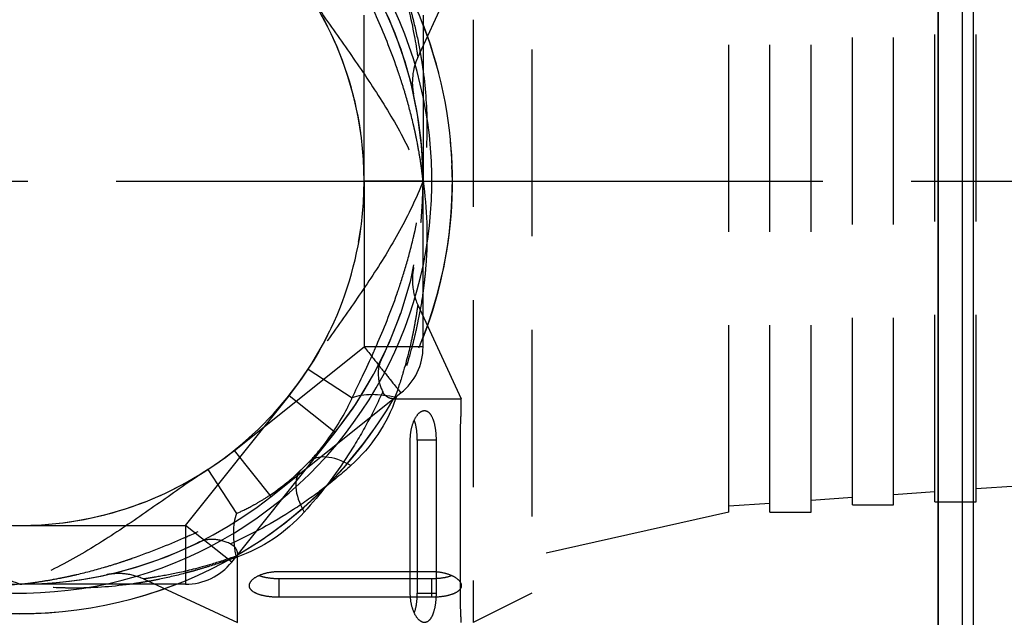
# Model space of a CAD drawing. Header units: millimetres. Extents: x 399 to 6233, y -1870 to 1602.
# Tile 375 of 656: x 4406 to 4423, y 621 to 631. Entities that reach past the tile are written whole.
import ezdxf

# ---------------------------------------------------------------- set-up
doc = ezdxf.new("R2010")
doc.units = ezdxf.units.MM
for name, pattern in [('AM_ISO08W050', [18, 12, -1.5, 3, -1.5]), ('HIDDEN', [9.525, 6.35, -3.175]), ('SLD-實線', [0])]:
    doc.linetypes.add(name, pattern=pattern)
for name, color, linetype, lineweight in [('AM_5', 3, 'Continuous', 25), ('AM_7', 4, 'AM_ISO08W050', 25), ('可見 (ISO)', 7, 'Continuous', 25), ('窄部可見 (ISO)', 7, 'Continuous', 35)]:
    doc.layers.add(name, color=color, linetype=linetype, lineweight=lineweight)
doc.layers.add('中繼線', color=7, linetype='Continuous')
doc.styles.add('尺寸標註', font='romans.shx', dxfattribs={"bigfont": 'CHINESET.SHX'})
doc.dimstyles.new('複本 CNS2-1$0', dxfattribs={"dimtxt": 2.5, "dimasz": 2, "dimexe": 1, "dimexo": 1, "dimgap": 1, "dimtad": 1, "dimtoh": 1, "dimdsep": 46, "dimtxsty": '尺寸標註', "dimcen": 0, "dimclrd": 2, "dimclre": 2, "dimclrt": 3, "dimadec": 0, "dimazin": 2, "dimtp": 0.1, "dimtm": 0.1, "dimtfac": 0.71, "dimtmove": 0, "dimatfit": 0, "dimfxl": 0, "dimlwd": 13, "dimlwe": 13, "dimarcsym": 0})

# ---------------------------------------------------------------- blocks, each defined once
blk = doc.blocks.new('*D164')
at = {"layer": 'AM_5', "color": 2, "lineweight": 13}
for p, q in [((4444.103, 661.439), (4444.103, 664.108)), ((4444.103, 664.108), (4474.627, 664.108)), ((4410.948, 659.439), (4445.103, 659.439)), ((4444.103, 628.078), (4444.103, 659.439)), ((4441.49, 628.078), (4445.103, 628.078)), ((4444.103, 626.078), (4444.103, 624.078))]:
    blk.add_line(p, q, dxfattribs=at)
at = {"layer": 'AM_5', "color": 2, "lineweight": -2}
for points in [[(4443.77, 661.439), (4444.437, 661.439), (4444.103, 659.439)], [(4443.77, 626.078), (4444.437, 626.078), (4444.103, 628.078)]]:
    blk.add_solid(points, dxfattribs=at)
at = {"layer": 'Defpoints', "color": 0, "lineweight": -2}
for p in [(4409.948, 659.439), (4444.103, 659.439), (4440.49, 628.078)]:
    blk.add_point(p, dxfattribs=at)
at = {"layer": 'AM_5', "color": 3, "insert": (4459.865, 669.096), "char_height": 2.5, "attachment_point": 5, "style": '尺寸標註'}
blk.add_mtext('WW\\P(空間保持至少100以上)', dxfattribs=at)
blk = doc.blocks.new('*D165')
at = {"layer": 'AM_5', "color": 2, "lineweight": 13}
for p, q in [((4437.49, 623.26), (4437.49, 585.965)), ((4406.129, 592.718), (4406.129, 585.965)), ((4404.129, 586.965), (4402.129, 586.965)), ((4406.129, 586.965), (4437.49, 586.965)), ((4439.49, 586.965), (4473.014, 586.965))]:
    blk.add_line(p, q, dxfattribs=at)
at = {"layer": 'AM_5', "color": 2, "lineweight": -2}
for points in [[(4404.129, 587.298), (4404.129, 586.631), (4406.129, 586.965)], [(4439.49, 587.298), (4439.49, 586.631), (4437.49, 586.965)]]:
    blk.add_solid(points, dxfattribs=at)
at = {"layer": 'Defpoints', "color": 0, "lineweight": -2}
for p in [(4437.49, 624.26), (4406.129, 593.718), (4406.129, 586.965)]:
    blk.add_point(p, dxfattribs=at)
at = {"layer": 'AM_5', "color": 3, "insert": (4457.252, 591.953), "char_height": 2.5, "attachment_point": 5, "style": '尺寸標註'}
blk.add_mtext('WR\\P(空間保持至少100以上)', dxfattribs=at)
blk = doc.blocks.new('90度接頭-側視')
for p, q in [((6.76, 2.102), (7.5, 3.7)), ((6.85, 0), (5.85, 0)), ((5.85, 0), (5.85, -2.818)), ((6.85, -2.818), (6.85, 0)), ((3.646, -4.575), (5.85, -2.818)), ((6.85, -2.818), (5.85, -2.818)), ((4.269, -5.357), (6.473, -3.6)), ((4.269, -5.357), (3.646, -4.575))]:
    blk.add_line(p, q)
for centre, radius, start, end in [((0, 0), 5.85, 0, 56.8914), ((0, 0), 6.85, 0, 45.7544), ((0, 0), 7.35, 338.7445, 19.5557), ((5.85, -2.818), 1, 308.5549, 0), ((0, 0), 7.35, 210.1895, 329.8105), ((0, 0), 6.85, 231.4451, 308.5549)]:
    blk.add_arc(centre, radius, start, end)
for points, knots in [([(6.362, 3.7), (6.419, 3.544), (6.467, 3.4), (6.506, 3.268), (6.576, 3.036), (6.623, 2.842), (6.657, 2.684), (6.687, 2.547), (6.715, 2.39), (6.732, 2.292), (6.733, 2.281), (6.735, 2.271), (6.736, 2.262), (6.737, 2.26), (6.737, 2.259), (6.737, 2.258), (6.737, 2.255), (6.738, 2.252), (6.738, 2.25), (6.739, 2.247), (6.739, 2.245), (6.74, 2.242), (6.747, 2.195), (6.752, 2.16), (6.755, 2.136), (6.759, 2.113), (6.76, 2.102), (6.76, 2.102)], [0.0000001, 0.0000001, 0.0000001, 0.0000001, 0.0822466, 0.0822466, 0.0822466, 0.2265454, 0.2265454, 0.2265454, 0.3520214, 0.3520214, 0.3520214, 0.3653496, 0.3653496, 0.3653496, 0.3671875, 0.3671875, 0.3671875, 0.3710937, 0.3710937, 0.3710937, 0.375, 0.375, 0.375, 0.4375, 0.4375, 0.4375, 0.4986772, 0.4986772, 0.4986772, 0.4986772]), ([(6.76, 2.102), (6.715, 2.004), (6.685, 1.897), (6.668, 1.737), (6.666, 1.683), (6.671, 1.602), (6.673, 1.575), (6.678, 1.538), (6.68, 1.528), (6.682, 1.511), (6.684, 1.503), (6.686, 1.494), (6.686, 1.492), (6.687, 1.489), (6.687, 1.487), (6.687, 1.485), (6.687, 1.484), (6.688, 1.482), (6.688, 1.482), (6.689, 1.479), (6.689, 1.478), (6.689, 1.477), (6.689, 1.476), (6.689, 1.475), (6.689, 1.475), (6.689, 1.475), (6.689, 1.475), (6.689, 1.475)], [0, 0, 0, 0, 0.03238533, 0.03238533, 0.04848247, 0.04848247, 0.05661557, 0.05661557, 0.05966355, 0.05966355, 0.0619518, 0.0619518, 0.06256623, 0.06256623, 0.0629676, 0.0629676, 0.0633711, 0.0633711, 0.06377443, 0.06377443, 0.06541595, 0.06541595, 0.06701571, 0.06701571, 0.07181345, 0.07181345, 0.07469504, 0.07469504, 0.07469504, 0.07469504]), ([(5.85, -2.818), (5.905, -2.887), (5.953, -2.947), (5.993, -2.997), (6.012, -3.021), (6.03, -3.044), (6.046, -3.064), (6.054, -3.074), (6.062, -3.084), (6.069, -3.093), (6.072, -3.097), (6.076, -3.101), (6.079, -3.105), (6.082, -3.11), (6.083, -3.111), (6.089, -3.118), (6.132, -3.172), (6.17, -3.22), (6.204, -3.262), (6.221, -3.283), (6.236, -3.303), (6.251, -3.321), (6.258, -3.33), (6.265, -3.339), (6.272, -3.347), (6.275, -3.351), (6.278, -3.355), (6.281, -3.359), (6.283, -3.361), (6.284, -3.363), (6.286, -3.365), (6.288, -3.367), (6.289, -3.369), (6.291, -3.371), (6.36, -3.458), (6.404, -3.514), (6.432, -3.549), (6.46, -3.585), (6.473, -3.6), (6.473, -3.6)], [0, 0, 0, 0, 0.125, 0.125, 0.125, 0.1875, 0.1875, 0.1875, 0.21875, 0.21875, 0.21875, 0.234375, 0.234375, 0.234375, 0.25, 0.25, 0.25, 0.375, 0.375, 0.375, 0.4375, 0.4375, 0.4375, 0.46875, 0.46875, 0.46875, 0.484375, 0.484375, 0.484375, 0.492187, 0.492187, 0.492187, 0.5, 0.5, 0.5, 0.75, 0.75, 0.75, 1, 1, 1, 1]), ([(-3.646, -4.575), (-3.128, -4.987), (-2.556, -5.303), (-1.931, -5.522), (-1.306, -5.741), (-0.662, -5.85), (0, -5.85), (0.662, -5.85), (1.306, -5.741), (1.931, -5.522), (2.556, -5.303), (3.128, -4.988), (3.646, -4.575)], [0, 0, 0, 0, 0.25, 0.25, 0.25, 0.5, 0.5, 0.5, 0.75, 0.75, 0.75, 1, 1, 1, 1])]:
    blk.add_open_spline(points, degree=3, knots=knots)
blk = doc.blocks.new('90接頭方向組合')
at = {"layer": '中繼線', "color": 1, "linetype": 'HIDDEN', "ltscale": 0.5}
for p, q in [((52.122, 51.922), (52.122, 36.922)), ((53.122, 51.422), (53.122, 37.422)), ((56.462, 38.797), (56.462, 50.047)), ((57.162, 38.797), (57.162, 50.047)), ((57.862, 38.797), (57.862, 50.047)), ((58.562, 38.922), (58.562, 49.922)), ((59.262, 38.922), (59.262, 49.922)), ((59.962, 38.972), (59.962, 49.872)), ((60.662, 38.972), (60.662, 49.872)), ((50.272, 44.422), (50.272, 47.24)), ((51.272, 47.24), (51.272, 44.422)), ((50.272, 44.422), (51.272, 44.422)), ((51.182, 42.32), (51.922, 40.722)), ((49.322, 41.227), (50.069, 40.74)), ((47.24, 38.572), (48.997, 40.776)), ((49.779, 40.153), (48.997, 40.776)), ((50.784, 40.722), (51.922, 40.722)), ((51.922, 40.522), (51.922, 40.722)), ((48.022, 37.949), (49.779, 40.153)), ((51.055, 37.422), (51.055, 40.022)), ((51.493, 40.022), (51.174, 40.022)), ((51.174, 40.022), (51.174, 37.422)), ((51.493, 40.022), (51.493, 37.422)), ((51.906, 37.422), (51.906, 40.022)), ((47.618, 39.522), (48.104, 38.776)), ((59.962, 39.142), (59.262, 39.093)), ((61.362, 39.24), (60.662, 39.191)), ((58.562, 39.044), (57.862, 38.995)), ((59.962, 38.972), (60.662, 38.972)), ((56.462, 38.797), (53.122, 38.047)), ((57.162, 38.946), (56.462, 38.897)), ((57.162, 38.797), (57.862, 38.797)), ((58.562, 38.922), (59.262, 38.922)), ((44.422, 38.572), (47.24, 38.572)), ((47.24, 38.572), (47.24, 37.572)), ((48.022, 37.949), (47.24, 38.572)), ((47.459, 38.282), (47.459, 38.282)), ((48.122, 36.922), (48.122, 38.06)), ((48.822, 37.789), (51.422, 37.789)), ((46.524, 37.662), (48.122, 36.922)), ((48.822, 37.67), (48.822, 37.351)), ((48.822, 37.67), (51.422, 37.67)), ((51.422, 37.351), (51.422, 37.67)), ((47.24, 37.572), (44.422, 37.572)), ((51.422, 37.351), (48.822, 37.351)), ((51.174, 37.422), (51.493, 37.422)), ((53.122, 37.422), (52.122, 36.922))]:
    blk.add_line(p, q, dxfattribs=at)
for centre, radius, start, end in [((44.422, 44.422), 7.35, 300.1895, 59.8105), ((44.422, 44.422), 6.85, 321.4451, 38.5549), ((44.422, 44.422), 7.35, 340.4443, 21.2555), ((44.422, 44.422), 6.69, 16.232, 16.2324), ((44.422, 44.422), 5.85, 303.1086, 0), ((44.422, 44.422), 6.85, 314.2456, 0), ((44.422, 44.422), 6.69, 343.7678, 343.7681), ((44.422, 44.422), 5.85, 270, 326.8914), ((44.422, 44.422), 6.85, 270, 315.7544), ((44.422, 44.422), 6.69, 286.232, 286.2324), ((47.24, 38.572), 1, 270, 321.4451), ((44.422, 44.422), 7.35, 248.7445, 289.5557), ((44.422, 44.422), 7.35, 250.4443, 291.2555)]:
    blk.add_arc(centre, radius, start, end, dxfattribs=at)
for centre, major_axis, ratio, start_param, end_param in [((50.815, 40.253), (0.955, -0.296), 0.473491, 1.71655, 2.600464), ((50.046, 38.945), (-0.716, 0.698), 0.516783, 5.178714, 6.283185), ((49.899, 38.799), (-0.698, 0.716), 0.516783, 0, 1.104471), ((48.591, 38.029), (0.296, -0.955), 0.473491, 3.682721, 4.566635)]:
    blk.add_ellipse(centre, major_axis=major_axis, ratio=ratio, start_param=start_param, end_param=end_param, dxfattribs=at)
for points, knots in [([(48.997, 40.776), (49.41, 41.294), (49.726, 41.866), (49.944, 42.491), (50.163, 43.116), (50.272, 43.76), (50.272, 44.422), (50.272, 45.084), (50.163, 45.729), (49.944, 46.354), (49.726, 46.979), (49.41, 47.55), (48.997, 48.068)], [0, 0, 0, 0, 0.25, 0.25, 0.25, 0.5, 0.5, 0.5, 0.75, 0.75, 0.75, 1, 1, 1, 1]), ([(51.272, 44.422), (51.268, 44.461), (51.263, 44.505), (51.257, 44.552), (51.255, 44.568), (51.253, 44.584), (51.251, 44.601), (51.242, 44.667), (51.232, 44.741), (51.219, 44.822), (51.206, 44.903), (51.19, 44.991), (51.172, 45.086), (51.163, 45.134), (51.153, 45.183), (51.142, 45.234), (51.136, 45.26), (51.131, 45.286), (51.125, 45.312), (51.122, 45.325), (51.119, 45.339), (51.116, 45.352), (51.114, 45.359), (51.113, 45.365), (51.111, 45.372), (51.109, 45.379), (51.107, 45.387), (51.106, 45.393), (51.067, 45.559), (51.024, 45.72), (50.978, 45.877), (50.954, 45.959), (50.929, 46.039), (50.904, 46.118), (50.886, 46.171), (50.869, 46.224), (50.851, 46.277), (50.846, 46.291), (50.841, 46.305), (50.837, 46.318), (50.835, 46.323), (50.834, 46.326), (50.832, 46.332), (50.721, 46.651), (50.601, 46.945), (50.484, 47.211), (50.469, 47.247), (50.453, 47.283), (50.438, 47.317), (50.306, 47.612), (50.18, 47.873), (50.069, 48.104)], [0.0002441, 0.0002441, 0.0002441, 0.0002441, 0.0471077, 0.0471077, 0.0471077, 0.0627289, 0.0627289, 0.0627289, 0.1252136, 0.1252136, 0.1252136, 0.1876984, 0.1876984, 0.1876984, 0.2189407, 0.2189407, 0.2189407, 0.2345619, 0.2345619, 0.2345619, 0.2423725, 0.2423725, 0.2423725, 0.2462778, 0.2462778, 0.2462778, 0.2501831, 0.2501831, 0.2501831, 0.3751526, 0.3751526, 0.3751526, 0.4402334, 0.4402334, 0.4402334, 0.4845273, 0.4845273, 0.4845273, 0.4963042, 0.4963042, 0.4963042, 0.5001221, 0.5001221, 0.5001221, 0.7204352, 0.7204352, 0.7204352, 0.750061, 0.750061, 0.750061, 1, 1, 1, 1]), ([(50.815, 48.101), (50.872, 47.941), (50.922, 47.789), (50.966, 47.648), (50.988, 47.577), (51.008, 47.509), (51.027, 47.444), (51.036, 47.411), (51.045, 47.379), (51.054, 47.348), (51.058, 47.332), (51.063, 47.317), (51.067, 47.302), (51.069, 47.294), (51.071, 47.286), (51.073, 47.279), (51.074, 47.275), (51.075, 47.271), (51.076, 47.268), (51.077, 47.264), (51.078, 47.261), (51.079, 47.256), (51.12, 47.102), (51.156, 46.949), (51.187, 46.797), (51.202, 46.722), (51.217, 46.646), (51.23, 46.572), (51.236, 46.534), (51.242, 46.497), (51.248, 46.46), (51.251, 46.441), (51.254, 46.423), (51.257, 46.404), (51.26, 46.386), (51.262, 46.369), (51.265, 46.349), (51.311, 46.028), (51.335, 45.709), (51.338, 45.394), (51.338, 45.387), (51.338, 45.38), (51.338, 45.372), (51.338, 45.292), (51.337, 45.212), (51.334, 45.132), (51.327, 44.892), (51.306, 44.655), (51.272, 44.422)], [0, 0, 0, 0, 0.125, 0.125, 0.125, 0.1875, 0.1875, 0.1875, 0.21875, 0.21875, 0.21875, 0.234375, 0.234375, 0.234375, 0.242188, 0.242188, 0.242188, 0.246094, 0.246094, 0.246094, 0.25, 0.25, 0.25, 0.375, 0.375, 0.375, 0.4375, 0.4375, 0.4375, 0.46875, 0.46875, 0.46875, 0.484375, 0.484375, 0.484375, 0.5, 0.5, 0.5, 0.744385, 0.744385, 0.744385, 0.75, 0.75, 0.75, 0.8125, 0.8125, 0.8125, 1, 1, 1, 1]), ([(49.322, 47.618), (49.493, 47.356), (49.673, 47.101), (50.032, 46.589), (50.212, 46.333), (50.556, 45.812), (50.72, 45.547), (51.021, 44.999), (51.156, 44.717), (51.272, 44.422)], [0, 0, 0, 0, 0.25, 0.25, 0.5, 0.5, 0.75, 0.75, 1, 1, 1, 1]), ([(51.272, 44.422), (51.157, 44.13), (51.022, 43.848), (50.722, 43.301), (50.558, 43.036), (50.213, 42.514), (50.033, 42.257), (49.674, 41.745), (49.493, 41.489), (49.322, 41.227)], [0, 0, 0, 0, 0.25, 0.25, 0.5, 0.5, 0.75, 0.75, 1, 1, 1, 1]), ([(50.069, 40.74), (50.18, 40.971), (50.306, 41.232), (50.437, 41.527), (50.453, 41.562), (50.469, 41.597), (50.485, 41.633), (50.601, 41.9), (50.721, 42.193), (50.832, 42.513), (50.836, 42.524), (50.838, 42.531), (50.841, 42.54), (50.889, 42.678), (50.935, 42.821), (50.978, 42.968), (51.024, 43.124), (51.067, 43.285), (51.106, 43.45), (51.111, 43.471), (51.117, 43.496), (51.122, 43.519), (51.197, 43.852), (51.243, 44.155), (51.272, 44.422)], [0, 0, 0, 0, 0.249939, 0.249939, 0.249939, 0.2797423, 0.2797423, 0.2797423, 0.4998779, 0.4998779, 0.4998779, 0.5076885, 0.5076885, 0.5076885, 0.6248474, 0.6248474, 0.6248474, 0.74918, 0.74918, 0.74918, 0.7654381, 0.7654381, 0.7654381, 0.9997559, 0.9997559, 0.9997559, 0.9997559]), ([(51.272, 44.422), (51.34, 43.956), (51.355, 43.473), (51.318, 42.982), (51.312, 42.901), (51.305, 42.819), (51.296, 42.737), (51.291, 42.696), (51.286, 42.655), (51.281, 42.614), (51.278, 42.593), (51.276, 42.573), (51.273, 42.552), (51.272, 42.542), (51.27, 42.532), (51.269, 42.521), (51.267, 42.511), (51.266, 42.5), (51.264, 42.491), (51.243, 42.344), (51.217, 42.195), (51.186, 42.045), (51.171, 41.969), (51.154, 41.894), (51.136, 41.818), (51.127, 41.78), (51.118, 41.741), (51.108, 41.703), (51.104, 41.684), (51.099, 41.665), (51.094, 41.646), (51.091, 41.636), (51.089, 41.627), (51.086, 41.617), (51.085, 41.612), (51.084, 41.607), (51.083, 41.603), (51.081, 41.598), (51.08, 41.592), (51.079, 41.588), (51.016, 41.349), (50.928, 41.064), (50.815, 40.744)], [0, 0, 0, 0, 0.375, 0.375, 0.375, 0.4375, 0.4375, 0.4375, 0.46875, 0.46875, 0.46875, 0.484375, 0.484375, 0.484375, 0.492187, 0.492187, 0.492187, 0.5, 0.5, 0.5, 0.625, 0.625, 0.625, 0.6875, 0.6875, 0.6875, 0.71875, 0.71875, 0.71875, 0.734375, 0.734375, 0.734375, 0.742187, 0.742187, 0.742187, 0.746094, 0.746094, 0.746094, 0.75, 0.75, 0.75, 1, 1, 1, 1]), ([(51.105, 42.919), (51.108, 42.93), (51.115, 42.965), (51.113, 42.952), (51.112, 42.952), (51.112, 42.95), (51.112, 42.95), (51.112, 42.949), (51.112, 42.949), (51.112, 42.948), (51.111, 42.947), (51.111, 42.945), (51.111, 42.943), (51.105, 42.916), (51.101, 42.89), (51.091, 42.812), (51.089, 42.76), (51.095, 42.575), (51.127, 42.441), (51.182, 42.32)], [0.0000018, 0.0000018, 0.0000018, 0.0000018, 0.0640841, 0.0640841, 0.0650813, 0.0650813, 0.0653301, 0.0653301, 0.0654529, 0.0654529, 0.0656993, 0.0656993, 0.066189, 0.066189, 0.0740078, 0.0740078, 0.0896791, 0.0896791, 0.1295064, 0.1295064, 0.1295064, 0.1295064]), ([(51.182, 42.32), (51.182, 42.32), (51.181, 42.308), (51.177, 42.285), (51.177, 42.283), (51.177, 42.281), (51.177, 42.279), (51.174, 42.259), (51.17, 42.231), (51.164, 42.196), (51.164, 42.193), (51.163, 42.19), (51.163, 42.187), (51.162, 42.184), (51.162, 42.181), (51.162, 42.179), (51.161, 42.173), (51.16, 42.167), (51.159, 42.161), (51.153, 42.122), (51.145, 42.076), (51.135, 42.023), (51.13, 41.992), (51.124, 41.959), (51.117, 41.923), (51.114, 41.905), (51.11, 41.886), (51.106, 41.867), (51.104, 41.858), (51.102, 41.848), (51.1, 41.838), (51.099, 41.833), (51.098, 41.828), (51.097, 41.823), (51.097, 41.821), (51.096, 41.818), (51.096, 41.816), (51.095, 41.813), (51.095, 41.81), (51.094, 41.808), (51.089, 41.786), (51.084, 41.762), (51.079, 41.737), (51.045, 41.58), (50.998, 41.387), (50.929, 41.157), (50.889, 41.024), (50.842, 40.879), (50.784, 40.722)], [0.4996312, 0.4996312, 0.4996312, 0.4996312, 0.5625, 0.5625, 0.5625, 0.5670909, 0.5670909, 0.5670909, 0.6171875, 0.6171875, 0.6171875, 0.6210938, 0.6210938, 0.6210938, 0.625, 0.625, 0.625, 0.6335102, 0.6335102, 0.6335102, 0.6875, 0.6875, 0.6875, 0.71875, 0.71875, 0.71875, 0.734375, 0.734375, 0.734375, 0.7421875, 0.7421875, 0.7421875, 0.7460938, 0.7460938, 0.7460938, 0.7480469, 0.7480469, 0.7480469, 0.75, 0.75, 0.75, 0.7726181, 0.7726181, 0.7726181, 0.9168736, 0.9168736, 0.9168736, 1, 1, 1, 1]), ([(50.562, 41.386), (50.558, 41.376), (50.553, 41.366), (50.52, 41.286), (50.507, 41.209), (50.514, 41.035), (50.54, 40.938), (50.587, 40.843)], [-0.00471986, -0.00471986, -0.00471986, -0.00471986, 0, 0, 0.03295232, 0.03295232, 0.07067013, 0.07067013, 0.07067013, 0.07067013]), ([(50.587, 40.843), (50.504, 40.66), (50.415, 40.48), (50.318, 40.301), (50.22, 40.123), (50.115, 39.945), (50.003, 39.772), (49.777, 39.425), (49.529, 39.101), (49.255, 38.799)], [0, 0, 0, 0, 0.25, 0.25, 0.25, 0.5, 0.5, 0.5, 1, 1, 1, 1]), ([(50.784, 40.722), (50.746, 40.722), (50.704, 40.729), (50.651, 40.762), (50.635, 40.774), (50.608, 40.804), (50.597, 40.822), (50.587, 40.843)], [0.00000387, 0.00000387, 0.00000387, 0.00000387, 0.0217163, 0.0217163, 0.03057237, 0.03057237, 0.03874012, 0.03874012, 0.03874012, 0.03874012]), ([(49.329, 39.643), (49.383, 39.698), (49.448, 39.767), (49.518, 39.852), (49.675, 40.039), (49.879, 40.353), (49.981, 40.556), (50.018, 40.628), (50.047, 40.69), (50.069, 40.74)], [0, 0, 0, 0, 0.25, 0.25, 0.25, 0.803278, 0.803278, 0.803278, 1, 1, 1, 1]), ([(51.055, 40.022), (51.055, 40.085), (51.062, 40.151), (51.088, 40.272), (51.107, 40.326), (51.15, 40.416), (51.178, 40.456), (51.237, 40.509), (51.268, 40.522), (51.323, 40.522), (51.352, 40.51), (51.402, 40.458), (51.424, 40.418), (51.458, 40.327), (51.471, 40.272), (51.489, 40.151), (51.493, 40.085), (51.493, 40.022)], [-0.1577208, -0.1577208, -0.1577208, -0.1577208, -0.1389238, -0.1389238, -0.1201268, -0.1201268, -0.0992039, -0.0992039, -0.078281, -0.078281, -0.0578744, -0.0578744, -0.0374678, -0.0374678, -0.0187339, -0.0187339, 0, 0, 0, 0]), ([(51.906, 40.022), (51.906, 40.085), (51.906, 40.152), (51.91, 40.275), (51.912, 40.331), (51.916, 40.42), (51.918, 40.459), (51.921, 40.51), (51.922, 40.522), (51.922, 40.522)], [-0.15072264, -0.15072264, -0.15072264, -0.15072264, -0.1318823, -0.1318823, -0.11304196, -0.11304196, -0.09420164, -0.09420164, -0.07536132, -0.07536132, -0.07536132, -0.07536132]), ([(51.174, 40.022), (51.174, 40.085), (51.17, 40.151), (51.152, 40.268), (51.139, 40.32), (51.124, 40.361)], [-0.3168552, -0.3168552, -0.3168552, -0.3168552, -0.2981307, -0.2981307, -0.28069087, -0.28069087, -0.28069087, -0.28069087]), ([(44.422, 37.572), (44.13, 37.687), (43.848, 37.822), (43.301, 38.122), (43.036, 38.287), (42.514, 38.631), (42.257, 38.811), (41.745, 39.171), (41.489, 39.351), (41.227, 39.522)], [0, 0, 0, 0, 0.25, 0.25, 0.5, 0.5, 0.75, 0.75, 1, 1, 1, 1]), ([(47.618, 39.522), (47.356, 39.352), (47.101, 39.172), (46.589, 38.812), (46.333, 38.633), (45.812, 38.289), (45.547, 38.124), (44.999, 37.824), (44.717, 37.688), (44.422, 37.572)], [0, 0, 0, 0, 0.25, 0.25, 0.5, 0.5, 0.75, 0.75, 1, 1, 1, 1]), ([(50.046, 39.589), (49.895, 39.453), (49.738, 39.322), (49.414, 39.073), (49.247, 38.955), (48.724, 38.616), (48.367, 38.423), (48.002, 38.258)], [0, 0, 0, 0, 0.25, 0.25, 0.5, 0.5, 1, 1, 1, 1]), ([(48.104, 38.776), (48.168, 38.804), (48.251, 38.842), (48.349, 38.894), (48.398, 38.92), (48.451, 38.949), (48.507, 38.983), (48.564, 39.016), (48.627, 39.056), (48.687, 39.096), (48.925, 39.257), (49.09, 39.407), (49.202, 39.515)], [0, 0, 0, 0, 0.25, 0.25, 0.25, 0.375, 0.375, 0.375, 0.5, 0.5, 0.5, 1, 1, 1, 1]), ([(40.74, 38.776), (40.971, 38.665), (41.232, 38.539), (41.527, 38.407), (41.562, 38.391), (41.597, 38.376), (41.633, 38.36), (41.9, 38.243), (42.193, 38.124), (42.513, 38.013), (42.524, 38.009), (42.531, 38.006), (42.54, 38.003), (42.678, 37.955), (42.821, 37.909), (42.968, 37.866), (43.124, 37.82), (43.285, 37.777), (43.45, 37.739), (43.471, 37.734), (43.496, 37.728), (43.519, 37.723), (43.852, 37.648), (44.155, 37.601), (44.422, 37.572)], [0, 0, 0, 0, 0.249939, 0.249939, 0.249939, 0.2797423, 0.2797423, 0.2797423, 0.4998779, 0.4998779, 0.4998779, 0.5076885, 0.5076885, 0.5076885, 0.6248474, 0.6248474, 0.6248474, 0.74918, 0.74918, 0.74918, 0.7654381, 0.7654381, 0.7654381, 0.9997559, 0.9997559, 0.9997559, 0.9997559]), ([(44.422, 37.572), (44.461, 37.576), (44.505, 37.581), (44.552, 37.587), (44.568, 37.589), (44.584, 37.591), (44.601, 37.593), (44.667, 37.602), (44.741, 37.613), (44.822, 37.626), (44.903, 37.639), (44.991, 37.654), (45.086, 37.673), (45.134, 37.682), (45.183, 37.692), (45.234, 37.703), (45.26, 37.708), (45.286, 37.714), (45.312, 37.72), (45.325, 37.723), (45.339, 37.726), (45.352, 37.729), (45.359, 37.73), (45.365, 37.732), (45.372, 37.733), (45.379, 37.735), (45.387, 37.737), (45.393, 37.738), (45.559, 37.777), (45.72, 37.82), (45.877, 37.866), (45.959, 37.89), (46.039, 37.915), (46.118, 37.941), (46.171, 37.958), (46.224, 37.976), (46.277, 37.994), (46.291, 37.998), (46.305, 38.003), (46.318, 38.008), (46.323, 38.009), (46.326, 38.011), (46.332, 38.013), (46.651, 38.124), (46.945, 38.243), (47.211, 38.36), (47.247, 38.376), (47.283, 38.391), (47.317, 38.407), (47.612, 38.539), (47.873, 38.665), (48.104, 38.776)], [0.0002441, 0.0002441, 0.0002441, 0.0002441, 0.0471077, 0.0471077, 0.0471077, 0.0627289, 0.0627289, 0.0627289, 0.1252136, 0.1252136, 0.1252136, 0.1876984, 0.1876984, 0.1876984, 0.2189407, 0.2189407, 0.2189407, 0.2345619, 0.2345619, 0.2345619, 0.2423725, 0.2423725, 0.2423725, 0.2462778, 0.2462778, 0.2462778, 0.2501831, 0.2501831, 0.2501831, 0.3751526, 0.3751526, 0.3751526, 0.4402334, 0.4402334, 0.4402334, 0.4845273, 0.4845273, 0.4845273, 0.4963042, 0.4963042, 0.4963042, 0.5001221, 0.5001221, 0.5001221, 0.7204352, 0.7204352, 0.7204352, 0.750061, 0.750061, 0.750061, 1, 1, 1, 1]), ([(48.002, 38.258), (47.906, 38.304), (47.81, 38.33), (47.636, 38.338), (47.559, 38.325), (47.479, 38.291), (47.468, 38.287), (47.459, 38.282)], [0.00000157, 0.00000157, 0.00000157, 0.00000157, 0.03773377, 0.03773377, 0.07068367, 0.07068367, 0.07542641, 0.07542641, 0.07542641, 0.07542641]), ([(48.002, 38.258), (48.023, 38.248), (48.04, 38.236), (48.07, 38.209), (48.083, 38.194), (48.115, 38.14), (48.122, 38.098), (48.122, 38.06)], [0.0000014, 0.0000014, 0.0000014, 0.0000014, 0.00816984, 0.00816984, 0.01702645, 0.01702645, 0.0387401, 0.0387401, 0.0387401, 0.0387401]), ([(44.422, 37.572), (43.956, 37.505), (43.473, 37.489), (42.982, 37.526), (42.901, 37.532), (42.819, 37.54), (42.737, 37.549), (42.696, 37.553), (42.655, 37.558), (42.614, 37.563), (42.593, 37.566), (42.573, 37.569), (42.552, 37.571), (42.542, 37.573), (42.532, 37.574), (42.521, 37.576), (42.511, 37.577), (42.5, 37.579), (42.491, 37.58), (42.344, 37.601), (42.195, 37.627), (42.045, 37.658), (41.969, 37.674), (41.894, 37.69), (41.818, 37.708), (41.78, 37.717), (41.741, 37.726), (41.703, 37.736), (41.684, 37.741), (41.665, 37.746), (41.646, 37.751), (41.636, 37.753), (41.627, 37.755), (41.617, 37.758), (41.612, 37.759), (41.607, 37.76), (41.603, 37.762), (41.598, 37.763), (41.592, 37.765), (41.588, 37.766), (41.349, 37.829), (41.064, 37.917), (40.744, 38.029)], [0, 0, 0, 0, 0.375, 0.375, 0.375, 0.4375, 0.4375, 0.4375, 0.46875, 0.46875, 0.46875, 0.484375, 0.484375, 0.484375, 0.492187, 0.492187, 0.492187, 0.5, 0.5, 0.5, 0.625, 0.625, 0.625, 0.6875, 0.6875, 0.6875, 0.71875, 0.71875, 0.71875, 0.734375, 0.734375, 0.734375, 0.742187, 0.742187, 0.742187, 0.746094, 0.746094, 0.746094, 0.75, 0.75, 0.75, 1, 1, 1, 1]), ([(48.101, 38.029), (47.941, 37.973), (47.789, 37.923), (47.648, 37.879), (47.577, 37.857), (47.509, 37.836), (47.444, 37.818), (47.411, 37.808), (47.379, 37.799), (47.348, 37.79), (47.332, 37.786), (47.317, 37.782), (47.302, 37.778), (47.294, 37.776), (47.286, 37.774), (47.279, 37.772), (47.275, 37.771), (47.271, 37.77), (47.268, 37.769), (47.264, 37.768), (47.261, 37.767), (47.256, 37.766), (47.102, 37.725), (46.949, 37.689), (46.797, 37.658), (46.722, 37.642), (46.646, 37.628), (46.572, 37.615), (46.534, 37.608), (46.497, 37.602), (46.46, 37.596), (46.441, 37.593), (46.423, 37.59), (46.404, 37.588), (46.386, 37.585), (46.369, 37.582), (46.349, 37.579), (46.028, 37.533), (45.709, 37.509), (45.394, 37.507), (45.387, 37.507), (45.38, 37.507), (45.372, 37.507), (45.292, 37.507), (45.212, 37.508), (45.132, 37.51), (44.892, 37.518), (44.655, 37.539), (44.422, 37.572)], [0, 0, 0, 0, 0.125, 0.125, 0.125, 0.1875, 0.1875, 0.1875, 0.21875, 0.21875, 0.21875, 0.234375, 0.234375, 0.234375, 0.242188, 0.242188, 0.242188, 0.246094, 0.246094, 0.246094, 0.25, 0.25, 0.25, 0.375, 0.375, 0.375, 0.4375, 0.4375, 0.4375, 0.46875, 0.46875, 0.46875, 0.484375, 0.484375, 0.484375, 0.5, 0.5, 0.5, 0.744385, 0.744385, 0.744385, 0.75, 0.75, 0.75, 0.8125, 0.8125, 0.8125, 1, 1, 1, 1]), ([(48.122, 38.06), (47.966, 38.003), (47.822, 37.956), (47.69, 37.916), (47.459, 37.846), (47.264, 37.799), (47.107, 37.765), (46.97, 37.736), (46.813, 37.707), (46.714, 37.691), (46.704, 37.689), (46.694, 37.687), (46.684, 37.686), (46.683, 37.686), (46.681, 37.685), (46.68, 37.685), (46.677, 37.685), (46.675, 37.684), (46.672, 37.684), (46.669, 37.683), (46.667, 37.683), (46.664, 37.683), (46.617, 37.675), (46.582, 37.67), (46.558, 37.667), (46.536, 37.664), (46.524, 37.662), (46.524, 37.662)], [0.0000001, 0.0000001, 0.0000001, 0.0000001, 0.0822466, 0.0822466, 0.0822466, 0.2265454, 0.2265454, 0.2265454, 0.3520214, 0.3520214, 0.3520214, 0.3653496, 0.3653496, 0.3653496, 0.3671875, 0.3671875, 0.3671875, 0.3710937, 0.3710937, 0.3710937, 0.375, 0.375, 0.375, 0.4375, 0.4375, 0.4375, 0.4986772, 0.4986772, 0.4986772, 0.4986772]), ([(48.822, 37.351), (48.76, 37.351), (48.693, 37.356), (48.572, 37.373), (48.517, 37.387), (48.427, 37.42), (48.387, 37.442), (48.335, 37.493), (48.322, 37.521), (48.322, 37.576), (48.335, 37.607), (48.388, 37.666), (48.428, 37.694), (48.519, 37.738), (48.573, 37.757), (48.693, 37.782), (48.76, 37.789), (48.822, 37.789)], [-0.1577208, -0.1577208, -0.1577208, -0.1577208, -0.1389869, -0.1389869, -0.120253, -0.120253, -0.0998464, -0.0998464, -0.0794397, -0.0794397, -0.0585168, -0.0585168, -0.037594, -0.037594, -0.018797, -0.018797, 0, 0, 0, 0]), ([(51.422, 37.789), (51.487, 37.789), (51.555, 37.782), (51.678, 37.755), (51.733, 37.735), (51.821, 37.691), (51.859, 37.663), (51.91, 37.606), (51.922, 37.576), (51.922, 37.522), (51.91, 37.494), (51.86, 37.444), (51.821, 37.422), (51.732, 37.388), (51.677, 37.374), (51.553, 37.356), (51.486, 37.351), (51.422, 37.351)], [-0.315449, -0.315449, -0.315449, -0.315449, -0.2961108, -0.2961108, -0.2767726, -0.2767726, -0.2563879, -0.2563879, -0.2360032, -0.2360032, -0.2159615, -0.2159615, -0.1959198, -0.1959198, -0.1768203, -0.1768203, -0.1577208, -0.1577208, -0.1577208, -0.1577208]), ([(46.524, 37.662), (46.426, 37.707), (46.32, 37.737), (46.159, 37.754), (46.105, 37.756), (46.024, 37.752), (45.997, 37.749), (45.96, 37.744), (45.95, 37.743), (45.933, 37.74), (45.925, 37.738), (45.916, 37.737), (45.914, 37.736), (45.911, 37.736), (45.91, 37.735), (45.907, 37.735), (45.906, 37.735), (45.905, 37.734), (45.904, 37.734), (45.901, 37.734), (45.9, 37.733), (45.899, 37.733), (45.899, 37.733), (45.897, 37.733), (45.897, 37.733), (45.897, 37.733), (45.897, 37.733), (45.897, 37.733)], [0, 0, 0, 0, 0.03238533, 0.03238533, 0.04848247, 0.04848247, 0.05661557, 0.05661557, 0.05966355, 0.05966355, 0.0619518, 0.0619518, 0.06256623, 0.06256623, 0.0629676, 0.0629676, 0.0633711, 0.0633711, 0.06377443, 0.06377443, 0.06541595, 0.06541595, 0.06701571, 0.06701571, 0.07181345, 0.07181345, 0.07469504, 0.07469504, 0.07469504, 0.07469504]), ([(48.483, 37.721), (48.525, 37.706), (48.576, 37.693), (48.694, 37.675), (48.76, 37.67), (48.822, 37.67)], [-0.19459193, -0.19459193, -0.19459193, -0.19459193, -0.1771521, -0.1771521, -0.1584276, -0.1584276, -0.1584276, -0.1584276]), ([(51.422, 37.67), (51.486, 37.67), (51.554, 37.675), (51.67, 37.693), (51.72, 37.706), (51.761, 37.721)], [-0.15843672, -0.15843672, -0.15843672, -0.15843672, -0.13931161, -0.13931161, -0.12225901, -0.12225901, -0.12225901, -0.12225901]), ([(51.493, 37.422), (51.493, 37.359), (51.489, 37.291), (51.47, 37.168), (51.456, 37.112), (51.423, 37.023), (51.4, 36.985), (51.351, 36.934), (51.323, 36.922), (51.269, 36.922), (51.239, 36.935), (51.181, 36.985), (51.153, 37.023), (51.109, 37.112), (51.089, 37.167), (51.063, 37.29), (51.055, 37.358), (51.055, 37.422)], [-0.315449, -0.315449, -0.315449, -0.315449, -0.2963495, -0.2963495, -0.27725, -0.27725, -0.2572083, -0.2572083, -0.2371665, -0.2371665, -0.2167818, -0.2167818, -0.1963971, -0.1963971, -0.1770589, -0.1770589, -0.1577208, -0.1577208, -0.1577208, -0.1577208]), ([(51.124, 37.083), (51.139, 37.124), (51.151, 37.174), (51.17, 37.291), (51.174, 37.358), (51.174, 37.422)], [-0.03617771, -0.03617771, -0.03617771, -0.03617771, -0.01912511, -0.01912511, 0, 0, 0, 0]), ([(51.922, 36.922), (51.922, 36.922), (51.921, 36.935), (51.918, 36.986), (51.916, 37.024), (51.912, 37.113), (51.91, 37.169), (51.906, 37.292), (51.906, 37.359), (51.906, 37.422)], [-0.22608395, -0.22608395, -0.22608395, -0.22608395, -0.20724363, -0.20724363, -0.18840331, -0.18840331, -0.16956297, -0.16956297, -0.15072264, -0.15072264, -0.15072264, -0.15072264])]:
    blk.add_open_spline(points, degree=3, knots=knots, dxfattribs=at)
for points in [[(50.815, 40.744), (50.657, 40.292), (50.4, 39.911), (50.046, 39.589)], [(49.255, 38.799), (48.934, 38.444), (48.552, 38.188), (48.101, 38.029)]]:
    blk.add_open_spline(points, degree=3, dxfattribs=at)
at = {"layer": '中繼線'}
blk.add_blockref('90度接頭-側視', (44.422, 44.422), dxfattribs=at)

msp = doc.modelspace()

# ---------------------------------------------------------------- linework, layer by layer
at = {"layer": 'AM_7'}
msp.add_line((4371.769, 628.078), (4440.49, 628.078), dxfattribs=at)
at = {"layer": '可見 (ISO)'}
for p, q in [((4422.142, 582.065), (4422.142, 639.641)), ((4422.329, 606.178), (4422.329, 632.506))]:
    msp.add_line(p, q, dxfattribs=at)
at = {"layer": '可見 (ISO)', "color": 7, "linetype": 'SLD-實線', "lineweight": 25}
for start, end in [(149.2017, 331.8337), (331.8337, 30.1025)]:
    msp.add_arc((4406.129, 628.078), 7, start, end, dxfattribs=at)
at = {"layer": '窄部可見 (ISO)'}
msp.add_line((4421.728, 582.065), (4421.728, 639.642), dxfattribs=at)

# ---------------------------------------------------------------- block references
at = {"layer": '中繼線', "color": 0, "linetype": 'ByBlock', "lineweight": -2}
msp.add_blockref('90接頭方向組合', (4361.707, 583.656), dxfattribs=at)

# ---------------------------------------------------------------- dimensions: what is measured, and where the dimension line sits
at = {"layer": 'AM_5'}
dim = msp.add_linear_dim(base=(4444.103, 659.439), p1=(4440.49, 628.078), p2=(4409.948, 659.439), angle=90, text='WW\\P(空間保持至少100以上)', dimstyle='複本 CNS2-1$0', override={"dimdec": 1, "dimtix": 1}, dxfattribs=at)
dim.commit()
dim.dimension.update_dxf_attribs({"geometry": '*D164', "text_midpoint": (4459.865, 664.108), "dimtype": 160})
dim = msp.add_linear_dim(base=(4406.129, 586.965), p1=(4437.49, 624.26), p2=(4406.129, 593.718), text='WR\\P(空間保持至少100以上)', dimstyle='複本 CNS2-1$0', dxfattribs=at)
dim.commit()
dim.dimension.update_dxf_attribs({"geometry": '*D165', "text_midpoint": (4457.252, 586.965), "dimtype": 160})

doc.saveas('drawing.dxf')
